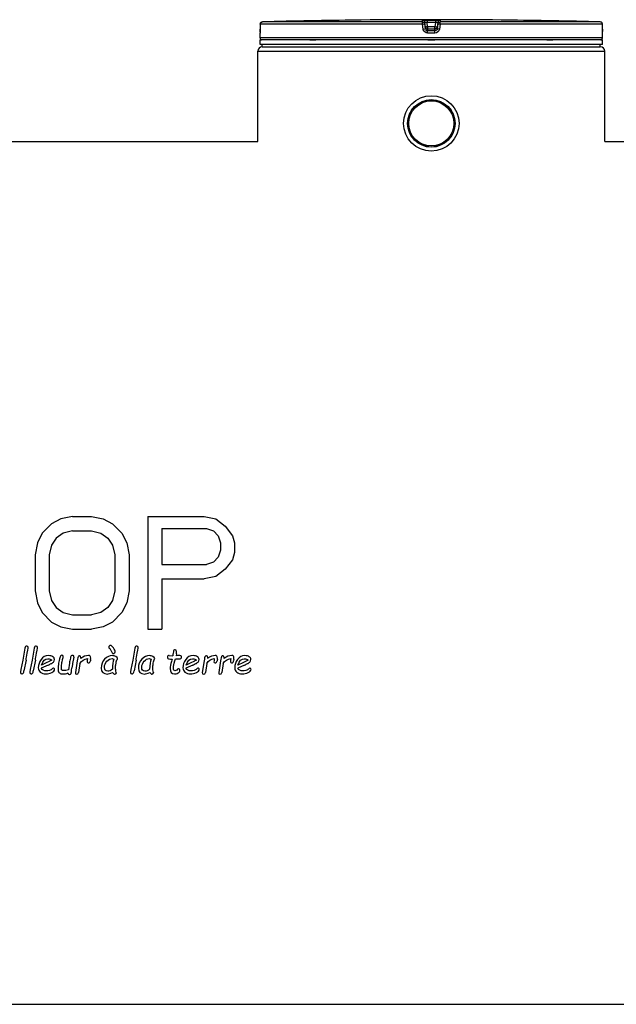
# Model space of a CAD drawing. Header units: millimetres. Extents: x 0 to 297, y 0 to 210.
# Tile 313 of 455: x 150 to 160, y 147 to 164. Entities that reach past the tile are written whole.
import ezdxf

# ---------------------------------------------------------------- set-up
doc = ezdxf.new("R2010")
doc.units = ezdxf.units.MM
doc.header["$LTSCALE"] = 16.335
doc.layers.get('0').update_dxf_attribs({"linetype": 'CONTINUOUS'})
for name, color, linetype in [('01_GLOBAL', 7, 'CONTINUOUS'), ('08_SURFACES', 7, 'CONTINUOUS'), ('AXES_REF', 7, 'CONTINUOUS')]:
    doc.layers.add(name, color=color, linetype=linetype)

msp = doc.modelspace()

# ---------------------------------------------------------------- linework, layer by layer
at = {"color": 7, "linetype": 'Continuous'}
for p, q in [((153.841, 164.277), (153.84, 164.187)), ((155.634, 164.349), (155.555, 164.348)), ((155.635, 164.349), (155.634, 164.349)), ((158.199, 164.348), (158.119, 164.349)), ((158.119, 164.349), (158.119, 164.349)), ((159.913, 164.178), (159.913, 164.277)), ((153.837, 164.035), (153.837, 164.116)), ((153.839, 164.128), (153.838, 164.123)), ((153.84, 164.148), (153.839, 164.143)), ((153.839, 164.143), (153.839, 164.139)), ((153.839, 164.139), (153.839, 164.135)), ((153.839, 164.135), (153.839, 164.131)), ((153.84, 164.187), (153.84, 164.179)), ((153.84, 164.179), (153.84, 164.172)), ((153.84, 164.172), (153.84, 164.166)), ((153.84, 164.166), (153.84, 164.16)), ((153.84, 164.16), (153.84, 164.154)), ((153.84, 164.154), (153.84, 164.148)), ((159.914, 164.17), (159.913, 164.18)), ((159.914, 164.163), (159.913, 164.172)), ((159.914, 164.156), (159.914, 164.164)), ((159.914, 164.149), (159.914, 164.157)), ((159.914, 164.144), (159.914, 164.15)), ((159.914, 164.14), (159.914, 164.146)), ((159.915, 164.136), (159.914, 164.141)), ((159.915, 164.133), (159.914, 164.137)), ((159.915, 164.128), (159.915, 164.135)), ((159.915, 164.129), (159.915, 164.131)), ((159.915, 164.127), (159.915, 164.129)), ((159.917, 164.035), (159.917, 164.116)), ((153.837, 163.915), (153.837, 163.995)), ((159.917, 163.995), (153.837, 163.995)), ((159.917, 163.915), (153.837, 163.915)), ((153.853, 163.995), (153.853, 163.997)), ((153.877, 163.875), (153.877, 163.915)), ((159.877, 163.875), (159.877, 163.915)), ((159.901, 163.995), (159.901, 163.997)), ((159.917, 163.915), (159.917, 163.995)), ((153.877, 163.875), (159.877, 163.875)), ((147.317, 162.195), (153.797, 162.195)), ((159.957, 162.195), (163.261, 162.195)), ((128.901, 146.883), (169.541, 146.883))]:
    msp.add_line(p, q, dxfattribs=at)
at = {"color": 9, "linetype": 'Continuous'}
for p, q in [((153.841, 164.276), (153.84, 164.186)), ((153.841, 164.276), (153.841, 164.277)), ((156.719, 164.276), (153.841, 164.276)), ((153.866, 164.313), (153.869, 164.312)), ((153.872, 164.311), (153.875, 164.31)), ((156.721, 164.316), (153.88, 164.316)), ((156.731, 164.186), (156.719, 164.276)), ((156.721, 164.316), (156.721, 164.348)), ((156.761, 164.281), (156.761, 164.313)), ((156.772, 164.223), (156.761, 164.313)), ((156.772, 164.191), (156.761, 164.281)), ((156.802, 164.349), (156.802, 164.308)), ((156.802, 164.349), (156.877, 164.349)), ((156.812, 164.228), (156.802, 164.308)), ((156.951, 164.308), (156.802, 164.308)), ((156.877, 164.349), (156.952, 164.349)), ((156.951, 164.308), (156.941, 164.228)), ((156.952, 164.349), (156.951, 164.308)), ((156.992, 164.313), (156.981, 164.223)), ((156.992, 164.281), (156.981, 164.191)), ((156.992, 164.313), (156.992, 164.281)), ((157.034, 164.276), (157.023, 164.186)), ((157.032, 164.348), (157.032, 164.316)), ((159.874, 164.316), (157.032, 164.316)), ((159.913, 164.276), (157.034, 164.276)), ((159.881, 164.311), (159.878, 164.31)), ((159.884, 164.312), (159.882, 164.312)), ((159.913, 164.276), (159.913, 164.277)), ((159.913, 164.186), (159.913, 164.276)), ((153.838, 164.116), (153.837, 164.116)), ((153.84, 164.186), (153.84, 164.187)), ((156.731, 164.186), (156.766, 164.191)), ((156.772, 164.223), (156.772, 164.191)), ((156.772, 164.223), (156.773, 164.22)), ((156.877, 164.116), (156.811, 164.116)), ((156.812, 164.228), (156.812, 164.156)), ((156.941, 164.228), (156.812, 164.228)), ((156.941, 164.188), (156.812, 164.188)), ((156.812, 164.188), (156.812, 164.188)), ((156.877, 164.156), (156.812, 164.156)), ((156.941, 164.156), (156.877, 164.156)), ((156.942, 164.116), (156.877, 164.116)), ((156.941, 164.156), (156.941, 164.228)), ((156.942, 164.188), (156.941, 164.188)), ((156.981, 164.191), (156.981, 164.223)), ((156.981, 164.223), (156.981, 164.22)), ((157.023, 164.186), (156.988, 164.191)), ((159.913, 164.186), (159.913, 164.187)), ((159.917, 164.116), (159.916, 164.116)), ((159.917, 164.035), (153.837, 164.035)), ((153.853, 163.997), (153.866, 163.997)), ((154.72, 163.997), (154.829, 163.997)), ((156.813, 163.997), (156.941, 163.997)), ((158.925, 163.997), (159.034, 163.997)), ((159.888, 163.997), (159.901, 163.997))]:
    msp.add_line(p, q, dxfattribs=at)
at = {"color": 7, "linetype": 'Continuous'}
for points in [[(153.839, 164.131), (153.839, 164.129), (153.839, 164.128)], [(159.915, 164.124), (159.915, 164.124), (159.915, 164.123), (159.915, 164.123), (159.915, 164.123), (159.915, 164.123), (159.915, 164.124), (159.915, 164.124), (159.915, 164.125), (159.915, 164.126), (159.915, 164.127)]]:
    msp.add_lwpolyline(points, dxfattribs=at)
for radius in [0.492, 0.422]:
    msp.add_circle((156.877, 162.515), radius, dxfattribs=at)
for centre, radius, start, end in [((153.881, 164.276), 0.04, 91.4864, 179.6289), ((156.877, 48.814), 115.541, 90.65549, 91.48637), ((156.877, 48.815), 115.54, 89.3842, 90.6158), ((156.877, 48.815), 115.54, 88.51363, 89.34452), ((159.873, 164.276), 0.04, 0.4714, 88.5097), ((153.877, 164.116), 0.04, 162.8745, 180), ((159.877, 164.116), 0.04, 0, 17.1275), ((153.877, 164.035), 0.04, 180, 235.7356), ((153.863, 163.997), 0.0104, 148.6217, 180), ((159.877, 164.035), 0.04, 304.2644, 360), ((159.89, 163.997), 0.0104, 0, 31.3783)]:
    msp.add_arc(centre, radius, start, end, dxfattribs=at)
at = {"color": 9, "linetype": 'Continuous'}
for centre, radius, start, end in [((153.865, 164.298), 0.015, 87.1167, 91.6141), ((153.865, 164.295), 0.0184, 69.4602, 75.8869), ((153.864, 164.292), 0.0208, 65.0149, 69.4881), ((159.89, 164.292), 0.0215, 112.8813, 114.9933), ((159.889, 164.296), 0.017, 101.4114, 104.251), ((152.475, 164.193), 1.366, 357.851, 359.7284), ((157.328, 160.103), 4.157, 97.1347, 97.414), ((156.785, 162.852), 1.384, 82.6563, 83.3141), ((161.3, 164.193), 1.387, 180.2831, 182.0542)]:
    msp.add_arc(centre, radius, start, end, dxfattribs=at)
for points in [[(153.841, 164.276), (153.841, 164.291), (153.85, 164.313), (153.865, 164.313)], [(156.719, 164.276), (156.719, 164.287), (156.72, 164.321), (156.721, 164.31)], [(156.721, 164.348), (156.737, 164.348), (156.762, 164.33), (156.755, 164.316)], [(156.721, 164.316), (156.737, 164.316), (156.762, 164.298), (156.755, 164.284)], [(157.032, 164.348), (157.017, 164.348), (156.992, 164.33), (156.999, 164.316)], [(156.992, 164.281), (156.994, 164.297), (157.015, 164.319), (157.028, 164.31)], [(157.034, 164.276), (157.034, 164.287), (157.033, 164.321), (157.032, 164.31)], [(159.913, 164.276), (159.913, 164.29), (159.907, 164.307), (159.894, 164.312)], [(156.811, 164.116), (156.776, 164.116), (156.735, 164.151), (156.731, 164.186)], [(156.811, 164.116), (156.811, 164.127), (156.812, 164.161), (156.812, 164.15)], [(157.023, 164.186), (157.018, 164.151), (156.978, 164.116), (156.942, 164.116)], [(156.942, 164.116), (156.942, 164.127), (156.942, 164.161), (156.942, 164.15)]]:
    msp.add_open_spline(points, degree=3, dxfattribs=at)
for points, knots in [([(156.719, 164.276), (156.724, 164.277), (156.731, 164.278), (156.761, 164.281), (156.754, 164.281)], [0, 0, 0, 0, 0.438351, 1, 1, 1, 1]), ([(156.721, 164.348), (156.721, 164.35), (156.734, 164.346), (156.755, 164.352), (156.783, 164.349), (156.802, 164.349)], [0, 0, 0, 0, 0.077113, 0.294292, 1, 1, 1, 1]), ([(156.761, 164.313), (156.761, 164.315), (156.779, 164.307), (156.786, 164.31), (156.794, 164.309)], [0, 0, 0, 0, 0.254625, 1, 1, 1, 1]), ([(156.951, 164.308), (156.956, 164.309), (156.965, 164.31), (156.972, 164.311), (156.986, 164.312), (156.978, 164.311), (156.976, 164.311)], [0, 0, 0, 0, 0.343864, 0.675083, 0.837575, 1, 1, 1, 1]), ([(156.952, 164.349), (156.971, 164.349), (156.999, 164.352), (157.02, 164.346), (157.032, 164.35), (157.032, 164.348)], [0, 0, 0, 0, 0.706963, 0.92344, 1, 1, 1, 1]), ([(157.034, 164.276), (157.029, 164.277), (157.023, 164.278), (156.993, 164.281), (157, 164.281)], [0, 0, 0, 0, 0.438351, 1, 1, 1, 1]), ([(159.889, 164.313), (159.889, 164.313), (159.887, 164.313), (159.886, 164.313), (159.885, 164.313)], [0, 0, 0, 0, 0.489837, 1, 1, 1, 1]), ([(159.894, 164.312), (159.893, 164.312), (159.892, 164.313), (159.89, 164.313), (159.889, 164.313)], [0, 0, 0, 0, 0.498239, 1, 1, 1, 1]), ([(153.839, 164.142), (153.839, 164.135), (153.836, 164.13), (153.84, 164.116), (153.838, 164.116)], [0, 0, 0, 0, 0.738699, 1, 1, 1, 1]), ([(153.838, 164.116), (153.838, 164.117), (153.838, 164.12), (153.838, 164.122), (153.838, 164.124)], [0, 0, 0, 0, 0.485545, 1, 1, 1, 1]), ([(156.792, 164.226), (156.787, 164.225), (156.772, 164.224), (156.779, 164.224), (156.779, 164.224)], [0, 0, 0, 0, 0.894651, 1, 1, 1, 1]), ([(156.812, 164.156), (156.804, 164.156), (156.785, 164.155), (156.782, 164.176), (156.786, 164.182)], [0, 0, 0, 0, 0.532206, 1, 1, 1, 1]), ([(156.981, 164.191), (156.98, 164.183), (156.977, 164.164), (156.954, 164.161), (156.948, 164.165)], [0, 0, 0, 0, 0.53572, 1, 1, 1, 1]), ([(156.981, 164.223), (156.981, 164.224), (156.971, 164.222), (156.967, 164.225), (156.962, 164.226)], [0, 0, 0, 0, 0.272435, 1, 1, 1, 1]), ([(159.916, 164.116), (159.914, 164.116), (159.917, 164.131), (159.914, 164.137), (159.914, 164.144)], [0, 0, 0, 0, 0.262414, 1, 1, 1, 1]), ([(159.916, 164.116), (159.916, 164.117), (159.916, 164.12), (159.916, 164.122), (159.915, 164.124)], [0, 0, 0, 0, 0.485542, 1, 1, 1, 1])]:
    msp.add_open_spline(points, degree=3, knots=knots, dxfattribs=at)
at = {"color": 7, "linetype": 'Continuous'}
for points in [[(156.773, 164.22), (156.776, 164.206), (156.796, 164.186), (156.808, 164.194)], [(156.981, 164.22), (156.978, 164.206), (156.958, 164.186), (156.946, 164.194)]]:
    msp.add_open_spline(points, degree=3, dxfattribs=at)
at = {"layer": '01_GLOBAL', "color": 7, "linetype": 'Continuous'}
for p, q in [((153.797, 162.195), (153.797, 163.795)), ((153.877, 163.875), (159.877, 163.875)), ((159.957, 162.195), (159.957, 163.795))]:
    msp.add_line(p, q, dxfattribs=at)
at = {"layer": '01_GLOBAL', "color": 9, "linetype": 'Continuous'}
msp.add_line((153.797, 163.795), (159.957, 163.795), dxfattribs=at)
at = {"layer": '01_GLOBAL', "color": 7, "linetype": 'Continuous'}
for centre, start, end in [((153.877, 163.795), 90, 180), ((159.877, 163.795), 0, 90)]:
    msp.add_arc(centre, 0.08, start, end, dxfattribs=at)
at = {"layer": '08_SURFACES', "color": 7, "linetype": 'Continuous'}
for p, q in [((150.512, 155.539), (150.304, 155.497)), ((150.512, 155.539), (150.846, 155.539)), ((150.846, 155.539), (151.054, 155.497)), ((151.846, 155.539), (152.846, 155.539)), ((151.846, 155.539), (151.846, 153.539)), ((152.846, 155.539), (153.054, 155.497)), ((150.137, 155.412), (149.971, 155.241)), ((150.304, 155.497), (150.137, 155.412)), ((151.054, 155.497), (151.221, 155.412)), ((151.221, 155.412), (151.387, 155.241)), ((152.096, 155.327), (152.887, 155.327)), ((152.096, 155.327), (152.096, 154.688)), ((152.887, 155.327), (153.012, 155.284)), ((153.054, 155.497), (153.221, 155.369)), ((153.221, 155.369), (153.346, 155.199)), ((149.971, 155.241), (149.887, 155.071)), ((150.221, 155.156), (150.137, 155.029)), ((150.346, 155.241), (150.221, 155.156)), ((150.512, 155.284), (150.346, 155.241)), ((150.512, 155.284), (150.846, 155.284)), ((150.846, 155.284), (151.012, 155.241)), ((151.012, 155.241), (151.137, 155.156)), ((151.137, 155.156), (151.221, 155.029)), ((151.387, 155.241), (151.471, 155.071)), ((153.012, 155.284), (153.096, 155.199)), ((153.096, 155.199), (153.137, 155.071)), ((153.346, 155.199), (153.387, 155.071)), ((149.887, 155.071), (149.846, 154.858)), ((150.137, 155.029), (150.096, 154.858)), ((151.221, 155.029), (151.262, 154.858)), ((151.471, 155.071), (151.512, 154.858)), ((153.137, 155.071), (153.137, 154.944)), ((153.387, 155.071), (153.387, 154.901)), ((149.846, 154.858), (149.846, 154.22)), ((150.096, 154.858), (150.096, 154.22)), ((151.262, 154.858), (151.262, 154.22)), ((151.512, 154.858), (151.512, 154.22)), ((153.096, 154.816), (153.012, 154.731)), ((153.137, 154.944), (153.096, 154.816)), ((153.387, 154.901), (153.346, 154.773)), ((152.096, 154.688), (152.887, 154.688)), ((153.012, 154.731), (152.887, 154.688)), ((153.346, 154.773), (153.221, 154.603)), ((153.054, 154.475), (152.846, 154.433)), ((153.221, 154.603), (153.054, 154.475)), ((152.096, 154.433), (152.846, 154.433)), ((152.096, 154.433), (152.096, 153.539)), ((149.846, 154.22), (149.887, 154.007)), ((150.096, 154.22), (150.137, 154.05)), ((151.262, 154.22), (151.221, 154.05)), ((151.512, 154.22), (151.471, 154.007)), ((149.887, 154.007), (149.971, 153.837)), ((150.137, 154.05), (150.221, 153.922)), ((151.221, 154.05), (151.137, 153.922)), ((151.471, 154.007), (151.387, 153.837)), ((149.971, 153.837), (150.137, 153.667)), ((150.221, 153.922), (150.346, 153.837)), ((150.346, 153.837), (150.512, 153.795)), ((150.512, 153.795), (150.846, 153.795)), ((151.012, 153.837), (150.846, 153.795)), ((151.137, 153.922), (151.012, 153.837)), ((151.387, 153.837), (151.221, 153.667)), ((150.137, 153.667), (150.304, 153.582)), ((150.304, 153.582), (150.512, 153.539)), ((151.054, 153.582), (150.846, 153.539)), ((151.221, 153.667), (151.054, 153.582)), ((150.512, 153.539), (150.846, 153.539)), ((151.846, 153.539), (152.096, 153.539)), ((149.662, 153.205), (149.625, 152.993)), ((149.829, 153.205), (149.792, 152.993)), ((151.192, 153.165), (151.215, 153.121)), ((151.615, 153.205), (151.578, 152.993)), ((152.227, 153.074), (152.289, 153.069)), ((152.299, 153.146), (152.294, 153.109)), ((152.353, 153.105), (152.347, 153.069)), ((149.625, 152.993), (149.593, 152.822)), ((149.684, 152.993), (149.648, 152.799)), ((149.792, 152.993), (149.76, 152.822)), ((149.851, 152.993), (149.814, 152.799)), ((150.076, 152.903), (149.954, 152.849)), ((150.055, 152.948), (149.958, 152.904)), ((150.454, 152.936), (150.437, 152.818)), ((150.512, 152.933), (150.502, 152.868)), ((150.535, 153.046), (150.512, 152.933)), ((150.594, 152.978), (150.561, 152.77)), ((150.642, 152.932), (150.617, 152.77)), ((150.771, 152.979), (150.769, 152.963)), ((150.774, 153.017), (150.772, 152.992)), ((150.829, 153), (150.826, 152.979)), ((151.578, 152.993), (151.546, 152.822)), ((151.637, 152.993), (151.601, 152.799)), ((152.381, 153.014), (152.41, 153.013)), ((152.643, 152.903), (152.521, 152.849)), ((152.623, 152.948), (152.525, 152.904)), ((152.844, 152.978), (152.811, 152.77)), ((152.892, 152.932), (152.867, 152.77)), ((153.021, 152.979), (153.019, 152.963)), ((153.025, 153.017), (153.022, 152.992)), ((153.08, 153), (153.077, 152.979)), ((153.137, 152.978), (153.104, 152.77)), ((153.185, 152.932), (153.16, 152.77)), ((153.314, 152.979), (153.312, 152.963)), ((153.318, 153.017), (153.315, 152.992)), ((153.372, 153), (153.369, 152.979)), ((153.563, 152.903), (153.441, 152.849)), ((153.542, 152.948), (153.445, 152.904)), ((151.287, 152.772), (151.288, 152.767)), ((151.948, 152.772), (151.949, 152.767))]:
    msp.add_line(p, q, dxfattribs=at)
for points in [[(149.675, 153.232), (149.668, 153.228), (149.665, 153.219), (149.662, 153.205)], [(149.696, 153.238), (149.688, 153.238), (149.681, 153.236), (149.675, 153.232)], [(149.722, 153.216), (149.722, 153.231), (149.713, 153.238), (149.696, 153.238)], [(149.842, 153.232), (149.835, 153.228), (149.831, 153.219), (149.829, 153.205)], [(149.863, 153.238), (149.855, 153.238), (149.848, 153.236), (149.842, 153.232)], [(149.889, 153.216), (149.889, 153.231), (149.88, 153.238), (149.863, 153.238)], [(151.164, 153.243), (151.157, 153.236), (151.154, 153.229), (151.154, 153.221)], [(151.184, 153.252), (151.177, 153.252), (151.17, 153.249), (151.164, 153.243)], [(151.235, 153.206), (151.213, 153.236), (151.196, 153.252), (151.184, 153.252)], [(151.628, 153.232), (151.621, 153.228), (151.618, 153.219), (151.615, 153.205)], [(151.649, 153.238), (151.641, 153.238), (151.634, 153.236), (151.628, 153.232)], [(151.675, 153.216), (151.675, 153.231), (151.666, 153.238), (151.649, 153.238)], [(149.692, 153.043), (149.712, 153.15), (149.722, 153.208), (149.722, 153.216)], [(149.859, 153.043), (149.879, 153.15), (149.889, 153.208), (149.889, 153.216)], [(150.08, 153.07), (150.028, 153.07), (149.985, 153.046), (149.952, 153)], [(150.16, 153.052), (150.142, 153.064), (150.115, 153.07), (150.08, 153.07)], [(150.298, 153.069), (150.292, 153.063), (150.285, 153.044), (150.276, 153.011)], [(150.32, 153.077), (150.311, 153.077), (150.304, 153.074), (150.298, 153.069)], [(150.339, 153.07), (150.334, 153.074), (150.328, 153.077), (150.32, 153.077)], [(150.346, 153.054), (150.346, 153.06), (150.344, 153.066), (150.339, 153.07)], [(150.486, 153.065), (150.479, 153.059), (150.473, 153.038), (150.466, 153.004)], [(150.511, 153.075), (150.501, 153.075), (150.492, 153.072), (150.486, 153.065)], [(150.531, 153.066), (150.526, 153.072), (150.52, 153.075), (150.511, 153.075)], [(150.535, 153.046), (150.537, 153.054), (150.535, 153.061), (150.531, 153.066)], [(150.613, 153.058), (150.608, 153.052), (150.602, 153.025), (150.594, 152.978)], [(150.636, 153.067), (150.625, 153.067), (150.618, 153.064), (150.613, 153.058)], [(150.659, 153.034), (150.659, 153.056), (150.651, 153.067), (150.636, 153.067)], [(150.794, 153.073), (150.746, 153.073), (150.701, 153.054), (150.658, 153.018)], [(150.832, 153.026), (150.832, 153.057), (150.819, 153.073), (150.794, 153.073)], [(151.217, 153.07), (151.167, 153.07), (151.122, 153.049), (151.08, 153.009)], [(151.154, 153.221), (151.154, 153.214), (151.156, 153.208), (151.162, 153.203)], [(151.162, 153.203), (151.174, 153.192), (151.185, 153.179), (151.192, 153.165)], [(151.215, 153.121), (151.22, 153.112), (151.226, 153.108), (151.235, 153.108)], [(151.276, 153.055), (151.256, 153.065), (151.236, 153.07), (151.217, 153.07)], [(151.267, 153.138), (151.267, 153.152), (151.256, 153.175), (151.235, 153.206)], [(151.235, 153.108), (151.243, 153.108), (151.25, 153.111), (151.257, 153.118)], [(151.257, 153.118), (151.264, 153.124), (151.267, 153.131), (151.267, 153.138)], [(151.307, 153.021), (151.307, 153.034), (151.297, 153.045), (151.276, 153.055)], [(151.645, 153.043), (151.665, 153.15), (151.675, 153.208), (151.675, 153.216)], [(151.878, 153.07), (151.828, 153.07), (151.782, 153.049), (151.741, 153.009)], [(151.937, 153.055), (151.917, 153.065), (151.897, 153.07), (151.878, 153.07)], [(151.968, 153.021), (151.968, 153.034), (151.958, 153.045), (151.937, 153.055)], [(152.203, 153.065), (152.197, 153.059), (152.194, 153.052), (152.194, 153.043)], [(152.227, 153.074), (152.217, 153.074), (152.209, 153.071), (152.203, 153.065)], [(152.291, 153.087), (152.291, 153.08), (152.29, 153.074), (152.289, 153.069)], [(152.294, 153.109), (152.292, 153.101), (152.292, 153.093), (152.291, 153.087)], [(152.31, 153.166), (152.303, 153.161), (152.3, 153.154), (152.299, 153.146)], [(152.332, 153.175), (152.323, 153.175), (152.316, 153.172), (152.31, 153.166)], [(152.357, 153.135), (152.357, 153.162), (152.349, 153.175), (152.332, 153.175)], [(152.39, 153.074), (152.388, 153.074), (152.374, 153.072), (152.347, 153.069)], [(152.353, 153.105), (152.356, 153.117), (152.357, 153.127), (152.357, 153.135)], [(152.432, 153.068), (152.425, 153.072), (152.41, 153.074), (152.39, 153.074)], [(152.444, 153.045), (152.444, 153.056), (152.44, 153.063), (152.432, 153.068)], [(152.648, 153.07), (152.595, 153.07), (152.552, 153.046), (152.519, 153)], [(152.727, 153.052), (152.709, 153.064), (152.682, 153.07), (152.648, 153.07)], [(152.863, 153.058), (152.858, 153.052), (152.852, 153.025), (152.844, 152.978)], [(152.886, 153.067), (152.876, 153.067), (152.868, 153.064), (152.863, 153.058)], [(152.91, 153.034), (152.91, 153.056), (152.902, 153.067), (152.886, 153.067)], [(153.044, 153.073), (152.997, 153.073), (152.951, 153.054), (152.908, 153.018)], [(153.082, 153.026), (153.082, 153.057), (153.069, 153.073), (153.044, 153.073)], [(153.156, 153.058), (153.151, 153.052), (153.145, 153.025), (153.137, 152.978)], [(153.179, 153.067), (153.168, 153.067), (153.161, 153.064), (153.156, 153.058)], [(153.202, 153.034), (153.202, 153.056), (153.194, 153.067), (153.179, 153.067)], [(153.337, 153.073), (153.289, 153.073), (153.244, 153.054), (153.201, 153.018)], [(153.375, 153.026), (153.375, 153.057), (153.362, 153.073), (153.337, 153.073)], [(153.567, 153.07), (153.514, 153.07), (153.471, 153.046), (153.438, 153)], [(153.647, 153.052), (153.628, 153.064), (153.602, 153.07), (153.567, 153.07)], [(149.684, 152.993), (149.686, 153.009), (149.689, 153.026), (149.692, 153.043)], [(149.851, 152.993), (149.853, 153.009), (149.856, 153.026), (149.859, 153.043)], [(149.952, 153), (149.919, 152.953), (149.902, 152.905), (149.902, 152.856)], [(149.958, 152.904), (149.985, 152.979), (150.023, 153.016), (150.072, 153.016)], [(150.14, 152.993), (150.124, 152.981), (150.096, 152.966), (150.055, 152.948)], [(150.072, 153.016), (150.102, 153.016), (150.125, 153.008), (150.14, 152.993)], [(150.076, 152.903), (150.099, 152.913), (150.117, 152.921), (150.131, 152.928)], [(150.131, 152.928), (150.145, 152.935), (150.158, 152.945), (150.17, 152.957)], [(150.188, 153.003), (150.188, 153.024), (150.179, 153.04), (150.16, 153.052)], [(150.17, 152.957), (150.182, 152.97), (150.188, 152.985), (150.188, 153.003)], [(150.258, 152.911), (150.255, 152.876), (150.254, 152.844), (150.254, 152.815)], [(150.276, 153.011), (150.267, 152.979), (150.261, 152.945), (150.258, 152.911)], [(150.312, 152.846), (150.312, 152.868), (150.314, 152.895), (150.318, 152.926)], [(150.318, 152.926), (150.322, 152.957), (150.328, 152.983), (150.334, 153.004)], [(150.334, 153.004), (150.342, 153.03), (150.346, 153.047), (150.346, 153.054)], [(150.466, 153.004), (150.459, 152.969), (150.455, 152.946), (150.454, 152.936)], [(150.642, 152.932), (150.671, 152.982), (150.715, 153.011), (150.774, 153.017)], [(150.658, 153.018), (150.659, 153.023), (150.659, 153.029), (150.659, 153.034)], [(150.769, 152.963), (150.769, 152.949), (150.776, 152.942), (150.79, 152.942)], [(150.772, 152.992), (150.771, 152.987), (150.771, 152.982), (150.771, 152.979)], [(150.79, 152.942), (150.801, 152.942), (150.809, 152.946), (150.815, 152.954)], [(150.815, 152.954), (150.821, 152.963), (150.825, 152.971), (150.826, 152.979)], [(150.829, 153), (150.831, 153.009), (150.832, 153.018), (150.832, 153.026)], [(151.08, 153.009), (151.038, 152.968), (151.018, 152.915), (151.018, 152.849)], [(151.077, 152.861), (151.077, 152.905), (151.091, 152.942), (151.12, 152.972)], [(151.12, 152.972), (151.148, 153.002), (151.179, 153.017), (151.213, 153.017)], [(151.213, 153.017), (151.22, 153.017), (151.23, 153.013), (151.242, 153.006)], [(151.242, 153.006), (151.228, 152.97), (151.22, 152.911), (151.217, 152.828)], [(151.272, 152.855), (151.272, 152.871), (151.275, 152.898), (151.282, 152.935)], [(151.282, 152.935), (151.289, 152.971), (151.295, 152.994), (151.299, 153.002)], [(151.299, 153.002), (151.305, 153.006), (151.307, 153.012), (151.307, 153.021)], [(151.637, 152.993), (151.639, 153.009), (151.642, 153.026), (151.645, 153.043)], [(151.741, 153.009), (151.699, 152.968), (151.679, 152.915), (151.679, 152.849)], [(151.738, 152.861), (151.738, 152.905), (151.752, 152.942), (151.781, 152.972)], [(151.781, 152.972), (151.809, 153.002), (151.84, 153.017), (151.873, 153.017)], [(151.873, 153.017), (151.881, 153.017), (151.891, 153.013), (151.903, 153.006)], [(151.903, 153.006), (151.889, 152.97), (151.881, 152.911), (151.878, 152.828)], [(151.932, 152.855), (151.932, 152.871), (151.936, 152.898), (151.943, 152.935)], [(151.943, 152.935), (151.95, 152.971), (151.956, 152.994), (151.96, 153.002)], [(151.96, 153.002), (151.965, 153.006), (151.968, 153.012), (151.968, 153.021)], [(152.194, 153.043), (152.194, 153.032), (152.197, 153.024), (152.203, 153.019)], [(152.203, 153.019), (152.209, 153.014), (152.234, 153.011), (152.277, 153.009)], [(152.265, 152.969), (152.249, 152.918), (152.242, 152.876), (152.242, 152.841)], [(152.277, 153.009), (152.273, 152.995), (152.269, 152.982), (152.265, 152.969)], [(152.302, 152.852), (152.302, 152.881), (152.31, 152.923), (152.326, 152.978)], [(152.326, 152.978), (152.33, 152.99), (152.333, 153.001), (152.336, 153.011)], [(152.336, 153.011), (152.351, 153.013), (152.366, 153.015), (152.381, 153.014)], [(152.41, 153.013), (152.419, 153.013), (152.427, 153.016), (152.434, 153.022)], [(152.434, 153.022), (152.44, 153.028), (152.444, 153.035), (152.444, 153.045)], [(152.519, 153), (152.486, 152.953), (152.469, 152.905), (152.469, 152.856)], [(152.525, 152.904), (152.552, 152.979), (152.59, 153.016), (152.639, 153.016)], [(152.707, 152.993), (152.692, 152.981), (152.664, 152.966), (152.623, 152.948)], [(152.639, 153.016), (152.67, 153.016), (152.692, 153.008), (152.707, 152.993)], [(152.643, 152.903), (152.666, 152.913), (152.684, 152.921), (152.698, 152.928)], [(152.698, 152.928), (152.712, 152.935), (152.725, 152.945), (152.737, 152.957)], [(152.755, 153.003), (152.755, 153.024), (152.746, 153.04), (152.727, 153.052)], [(152.737, 152.957), (152.749, 152.97), (152.755, 152.985), (152.755, 153.003)], [(152.892, 152.932), (152.921, 152.982), (152.965, 153.011), (153.025, 153.017)], [(152.908, 153.018), (152.909, 153.023), (152.91, 153.029), (152.91, 153.034)], [(153.019, 152.963), (153.019, 152.949), (153.026, 152.942), (153.041, 152.942)], [(153.022, 152.992), (153.021, 152.987), (153.021, 152.982), (153.021, 152.979)], [(153.041, 152.942), (153.051, 152.942), (153.06, 152.946), (153.066, 152.954)], [(153.066, 152.954), (153.071, 152.963), (153.075, 152.971), (153.077, 152.979)], [(153.08, 153), (153.081, 153.009), (153.082, 153.018), (153.082, 153.026)], [(153.185, 152.932), (153.214, 152.982), (153.258, 153.011), (153.318, 153.017)], [(153.201, 153.018), (153.202, 153.023), (153.202, 153.029), (153.202, 153.034)], [(153.312, 152.963), (153.312, 152.949), (153.319, 152.942), (153.333, 152.942)], [(153.315, 152.992), (153.314, 152.987), (153.314, 152.982), (153.314, 152.979)], [(153.333, 152.942), (153.344, 152.942), (153.352, 152.946), (153.358, 152.954)], [(153.358, 152.954), (153.364, 152.963), (153.368, 152.971), (153.369, 152.979)], [(153.372, 153), (153.374, 153.009), (153.375, 153.018), (153.375, 153.026)], [(153.438, 153), (153.405, 152.953), (153.389, 152.905), (153.389, 152.856)], [(153.445, 152.904), (153.472, 152.979), (153.51, 153.016), (153.558, 153.016)], [(153.626, 152.993), (153.611, 152.981), (153.583, 152.966), (153.542, 152.948)], [(153.558, 153.016), (153.589, 153.016), (153.611, 153.008), (153.626, 152.993)], [(153.563, 152.903), (153.585, 152.913), (153.603, 152.921), (153.617, 152.928)], [(153.617, 152.928), (153.631, 152.935), (153.644, 152.945), (153.656, 152.957)], [(153.675, 153.003), (153.675, 153.024), (153.665, 153.04), (153.647, 153.052)], [(153.656, 152.957), (153.668, 152.97), (153.675, 152.985), (153.675, 153.003)], [(149.593, 152.822), (149.587, 152.791), (149.584, 152.774), (149.584, 152.769)], [(149.584, 152.769), (149.584, 152.754), (149.592, 152.747), (149.609, 152.747)], [(149.609, 152.747), (149.616, 152.747), (149.622, 152.748), (149.627, 152.752)], [(149.627, 152.752), (149.632, 152.755), (149.636, 152.759), (149.639, 152.764)], [(149.639, 152.764), (149.641, 152.77), (149.644, 152.781), (149.648, 152.799)], [(149.76, 152.822), (149.754, 152.791), (149.751, 152.774), (149.751, 152.769)], [(149.751, 152.769), (149.751, 152.754), (149.759, 152.747), (149.776, 152.747)], [(149.776, 152.747), (149.783, 152.747), (149.789, 152.748), (149.794, 152.752)], [(149.794, 152.752), (149.799, 152.755), (149.803, 152.759), (149.805, 152.764)], [(149.805, 152.764), (149.808, 152.77), (149.811, 152.781), (149.814, 152.799)], [(149.902, 152.856), (149.902, 152.822), (149.914, 152.796), (149.938, 152.776)], [(149.938, 152.776), (149.962, 152.756), (149.995, 152.746), (150.037, 152.746)], [(150.046, 152.799), (150.002, 152.799), (149.972, 152.816), (149.954, 152.849)], [(150.037, 152.746), (150.071, 152.746), (150.105, 152.755), (150.14, 152.771)], [(150.101, 152.809), (150.08, 152.802), (150.061, 152.799), (150.046, 152.799)], [(150.144, 152.833), (150.137, 152.823), (150.122, 152.815), (150.101, 152.809)], [(150.14, 152.771), (150.174, 152.788), (150.192, 152.806), (150.192, 152.827)], [(150.169, 152.849), (150.16, 152.849), (150.152, 152.843), (150.144, 152.833)], [(150.185, 152.842), (150.181, 152.846), (150.175, 152.849), (150.169, 152.849)], [(150.192, 152.827), (150.192, 152.832), (150.189, 152.838), (150.185, 152.842)], [(150.254, 152.815), (150.254, 152.792), (150.261, 152.775), (150.276, 152.763)], [(150.276, 152.763), (150.291, 152.751), (150.313, 152.745), (150.34, 152.745)], [(150.314, 152.816), (150.312, 152.824), (150.312, 152.834), (150.312, 152.846)], [(150.35, 152.805), (150.337, 152.805), (150.325, 152.809), (150.314, 152.816)], [(150.34, 152.745), (150.373, 152.745), (150.403, 152.751), (150.429, 152.763)], [(150.437, 152.818), (150.405, 152.809), (150.376, 152.805), (150.35, 152.805)], [(150.429, 152.763), (150.431, 152.745), (150.439, 152.735), (150.454, 152.735)], [(150.454, 152.735), (150.461, 152.735), (150.468, 152.738), (150.474, 152.743)], [(150.474, 152.743), (150.48, 152.747), (150.484, 152.752), (150.486, 152.756)], [(150.486, 152.756), (150.488, 152.76), (150.489, 152.77), (150.49, 152.785)], [(150.49, 152.785), (150.491, 152.799), (150.495, 152.827), (150.502, 152.868)], [(150.561, 152.77), (150.558, 152.749), (150.565, 152.739), (150.583, 152.739)], [(150.583, 152.739), (150.602, 152.739), (150.614, 152.749), (150.617, 152.77)], [(151.018, 152.849), (151.018, 152.779), (151.055, 152.744), (151.129, 152.744)], [(151.134, 152.795), (151.096, 152.795), (151.077, 152.817), (151.077, 152.861)], [(151.129, 152.744), (151.147, 152.744), (151.178, 152.754), (151.221, 152.774)], [(151.217, 152.828), (151.191, 152.806), (151.163, 152.795), (151.134, 152.795)], [(151.221, 152.774), (151.224, 152.767), (151.23, 152.76), (151.238, 152.752)], [(151.238, 152.752), (151.247, 152.744), (151.252, 152.74), (151.255, 152.74)], [(151.255, 152.74), (151.273, 152.74), (151.284, 152.749), (151.288, 152.767)], [(151.287, 152.772), (151.277, 152.807), (151.272, 152.835), (151.272, 152.855)], [(151.546, 152.822), (151.54, 152.791), (151.537, 152.774), (151.537, 152.769)], [(151.537, 152.769), (151.537, 152.754), (151.545, 152.747), (151.562, 152.747)], [(151.562, 152.747), (151.569, 152.747), (151.575, 152.748), (151.58, 152.752)], [(151.58, 152.752), (151.585, 152.755), (151.589, 152.759), (151.592, 152.764)], [(151.592, 152.764), (151.594, 152.77), (151.597, 152.781), (151.601, 152.799)], [(151.679, 152.849), (151.679, 152.779), (151.715, 152.744), (151.79, 152.744)], [(151.794, 152.795), (151.757, 152.795), (151.738, 152.817), (151.738, 152.861)], [(151.79, 152.744), (151.808, 152.744), (151.839, 152.754), (151.881, 152.774)], [(151.878, 152.828), (151.851, 152.806), (151.824, 152.795), (151.794, 152.795)], [(151.881, 152.774), (151.885, 152.767), (151.891, 152.76), (151.899, 152.752)], [(151.899, 152.752), (151.907, 152.744), (151.913, 152.74), (151.916, 152.74)], [(151.916, 152.74), (151.934, 152.74), (151.945, 152.749), (151.949, 152.767)], [(151.948, 152.772), (151.937, 152.807), (151.932, 152.835), (151.932, 152.855)], [(152.242, 152.841), (152.242, 152.777), (152.267, 152.745), (152.319, 152.745)], [(152.325, 152.801), (152.309, 152.801), (152.302, 152.818), (152.302, 152.852)], [(152.319, 152.745), (152.34, 152.745), (152.362, 152.752), (152.384, 152.764)], [(152.36, 152.815), (152.352, 152.805), (152.341, 152.801), (152.325, 152.801)], [(152.389, 152.835), (152.38, 152.835), (152.37, 152.829), (152.36, 152.815)], [(152.384, 152.764), (152.406, 152.776), (152.417, 152.791), (152.417, 152.809)], [(152.407, 152.828), (152.402, 152.833), (152.395, 152.835), (152.389, 152.835)], [(152.417, 152.809), (152.417, 152.816), (152.413, 152.823), (152.407, 152.828)], [(152.469, 152.856), (152.469, 152.822), (152.481, 152.796), (152.505, 152.776)], [(152.505, 152.776), (152.529, 152.756), (152.562, 152.746), (152.604, 152.746)], [(152.613, 152.799), (152.569, 152.799), (152.539, 152.816), (152.521, 152.849)], [(152.604, 152.746), (152.638, 152.746), (152.672, 152.755), (152.707, 152.771)], [(152.668, 152.809), (152.647, 152.802), (152.628, 152.799), (152.613, 152.799)], [(152.711, 152.833), (152.704, 152.823), (152.689, 152.815), (152.668, 152.809)], [(152.707, 152.771), (152.741, 152.788), (152.759, 152.806), (152.759, 152.827)], [(152.736, 152.849), (152.728, 152.849), (152.72, 152.843), (152.711, 152.833)], [(152.752, 152.842), (152.748, 152.846), (152.742, 152.849), (152.736, 152.849)], [(152.759, 152.827), (152.759, 152.832), (152.756, 152.838), (152.752, 152.842)], [(152.811, 152.77), (152.808, 152.749), (152.816, 152.739), (152.833, 152.739)], [(152.833, 152.739), (152.853, 152.739), (152.864, 152.749), (152.867, 152.77)], [(153.104, 152.77), (153.101, 152.749), (153.108, 152.739), (153.126, 152.739)], [(153.126, 152.739), (153.145, 152.739), (153.157, 152.749), (153.16, 152.77)], [(153.389, 152.856), (153.389, 152.822), (153.401, 152.796), (153.424, 152.776)], [(153.424, 152.776), (153.448, 152.756), (153.481, 152.746), (153.524, 152.746)], [(153.532, 152.799), (153.488, 152.799), (153.458, 152.816), (153.441, 152.849)], [(153.524, 152.746), (153.557, 152.746), (153.592, 152.755), (153.626, 152.771)], [(153.587, 152.809), (153.566, 152.802), (153.548, 152.799), (153.532, 152.799)], [(153.631, 152.833), (153.623, 152.823), (153.608, 152.815), (153.587, 152.809)], [(153.626, 152.771), (153.661, 152.788), (153.678, 152.806), (153.678, 152.827)], [(153.655, 152.849), (153.647, 152.849), (153.639, 152.843), (153.631, 152.833)], [(153.671, 152.842), (153.667, 152.846), (153.662, 152.849), (153.655, 152.849)], [(153.678, 152.827), (153.678, 152.832), (153.676, 152.838), (153.671, 152.842)]]:
    msp.add_open_spline(points, degree=3, dxfattribs=at)
at = {"layer": 'AXES_REF', "color": 7, "linetype": 'Continuous'}
for radius in [0.42, 0.4]:
    msp.add_circle((156.877, 162.515), radius, dxfattribs=at)

doc.saveas('drawing.dxf')
